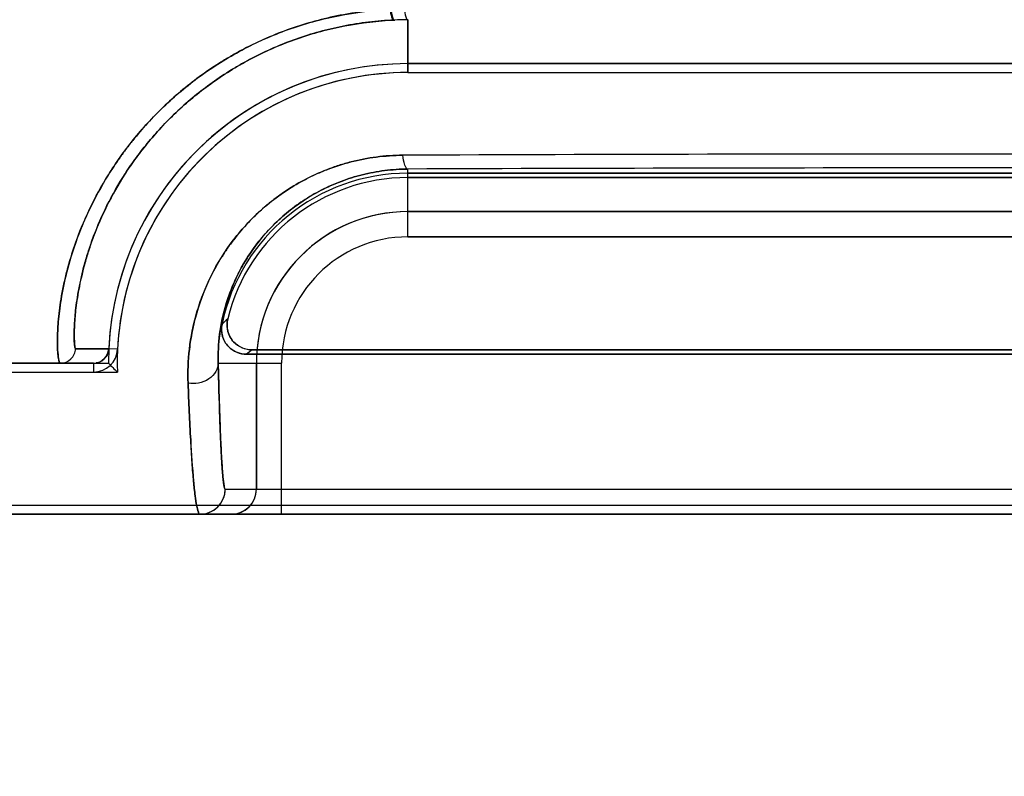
# Model space of a CAD drawing. Header units: millimetres. Extents: x 0 to 297, y 0 to 210.
# Tile 326 of 455: x 240.056 to 240.213, y 157.194 to 157.314. Entities that reach past the tile are written whole.
import ezdxf

# ---------------------------------------------------------------- set-up
doc = ezdxf.new("R2010")
doc.units = ezdxf.units.MM
doc.header["$LTSCALE"] = 16.335
doc.layers.get('0').update_dxf_attribs({"linetype": 'CONTINUOUS'})
for name, color, linetype in [('AXES_REF', 7, 'CONTINUOUS'), ('INTFCLR_1', 7, 'CONTINUOUS'), ('INTFCLR_72935', 7, 'CONTINUOUS')]:
    doc.layers.add(name, color=color, linetype=linetype)

msp = doc.modelspace()

# ---------------------------------------------------------------- linework, layer by layer
at = {"color": 7, "linetype": 'Continuous'}
for radius in [7.756662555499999, 7.756, 7.706331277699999]:
    msp.add_circle((241.4302422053, 154.539298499), radius, dxfattribs=at)
msp.add_arc((241.4302422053, 154.539298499), 7.68, 278.2771290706, 261.7228709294, dxfattribs=at)
at = {"layer": 'AXES_REF', "color": 9, "linetype": 'Continuous'}
msp.add_circle((241.4302422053, 154.539298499), 4.7428614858, dxfattribs=at)
msp.add_arc((241.4302422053, 154.539298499), 7.075609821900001, 94.4118118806, 85.5881881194, dxfattribs=at)
at = {"layer": 'INTFCLR_1', "color": 9, "linetype": 'Continuous'}
for p, q in [((240.1180185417, 157.3138543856), (240.1180185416, 157.3054612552)), ((240.1180185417, 157.2793563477), (240.1180185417, 157.2901222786)), ((240.3100185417, 157.2833557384), (240.1180185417, 157.2833557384)), ((240.1180185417, 157.2793563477), (240.3100185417, 157.2793563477)), ((240.0652211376, 157.2615828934), (240.0704886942, 157.2615719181)), ((240.0718976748, 157.2615040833), (240.0704886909, 157.2615719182)), ((240.0680909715, 157.2592871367), (239.8767769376, 157.2592871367)), ((240.0680911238, 157.2592871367), (240.068091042, 157.2578765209)), ((240.0878849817, 157.2592871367), (240.0979493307, 157.2592871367)), ((240.0939499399, 157.2592871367), (240.0939499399, 157.2392871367)), ((240.0979493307, 157.2352871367), (240.0979493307, 157.2592871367)), ((240.0889974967, 157.2392871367), (240.3390395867, 157.2392871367)), ((240.5512594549, 157.2352871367), (239.8767775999, 157.2352871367))]:
    msp.add_line(p, q, dxfattribs=at)
at = {"layer": 'INTFCLR_1', "color": 6, "linetype": 'Continuous'}
for p, q in [((240.3100185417, 157.306871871), (240.1180185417, 157.306871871)), ((240.1180185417, 157.3054612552), (240.3100185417, 157.3054612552)), ((240.1180185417, 157.2894612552), (240.3100185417, 157.2894612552)), ((240.3100185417, 157.2887613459), (240.1180185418, 157.2887613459)), ((240.093268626, 157.2613976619), (240.3347684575, 157.2613976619)), ((240.3356460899, 157.2606977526), (240.0923909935, 157.2606977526)), ((239.8680185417, 157.2578765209), (240.0680910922, 157.2578765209)), ((240.5512601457, 157.2366977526), (239.8767769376, 157.2366977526))]:
    msp.add_line(p, q, dxfattribs=at)
at = {"layer": 'INTFCLR_1', "color": 9, "linetype": 'Continuous'}
for centre, radius, start, end in [((240.1182569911, 157.2597462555), 0.0541086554, 90.25249193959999, 92.5811112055), ((240.2139230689, 133.9588947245), 23.3336201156, 89.76206584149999, 90.2374664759), ((240.2140188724, 133.4044680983), 23.885847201, 89.7697217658, 90.23027982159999), ((240.1180185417, 157.2592871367), 0.0240686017, 90.0000000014, 179.9999999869), ((240.1180185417, 157.2592871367), 0.0200692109, 90.00000024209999, 180.0000000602), ((240.1409909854, 157.2091256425), 0.0770365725, 132.044052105, 132.9598198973), ((240.1340352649, 157.2093792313), 0.06608960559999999, 128.0856592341, 129.058852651), ((240.0849977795, 157.2392868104), 0.003999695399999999, 270.0033176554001, 0.0046751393), ((240.0899501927, 157.2392868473), 0.003999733, 270.0051061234, 0.004146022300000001)]:
    msp.add_arc(centre, radius, start, end, dxfattribs=at)
at = {"layer": 'INTFCLR_1', "color": 6, "linetype": 'Continuous'}
for centre, radius, start, end in [((240.1180185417, 157.2592871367), 0.04758473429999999, 90.00000002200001, 177.2479490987), ((240.1180185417, 157.2592871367), 0.04617411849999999, 89.999999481, 177.2480125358), ((240.1180185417, 157.2592871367), 0.0301741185, 89.9999992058, 168.111084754), ((240.1180185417, 157.2592871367), 0.0294742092, 89.9999997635, 166.1647639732), ((240.0680912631, 157.2616873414), 0.0038108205, 269.9974376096, 357.2436625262)]:
    msp.add_arc(centre, radius, start, end, dxfattribs=at)
at = {"layer": 'INTFCLR_1', "color": 7, "linetype": 'Continuous'}
msp.add_arc((240.0680912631, 157.2616873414), 0.0024002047, 269.9966749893, 357.2436468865, dxfattribs=at)
at = {"layer": 'INTFCLR_1', "color": 9, "linetype": 'Continuous'}
for points, knots in [([(240.1151760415, 157.3154835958), (240.113757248, 157.3154181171), (240.1116352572, 157.315238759), (240.108833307, 157.3148381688), (240.1047469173, 157.3140939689), (240.0988283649, 157.3124338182), (240.0932523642, 157.3099451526), (240.0897604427, 157.307991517), (240.0875191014, 157.3066326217), (240.0838393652, 157.3041268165), (240.0791045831, 157.3001423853), (240.0754137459, 157.2961058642), (240.0732435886, 157.2933178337), (240.0719129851, 157.2914937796), (240.0698398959, 157.2883692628), (240.0674063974, 157.2839156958), (240.0655523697, 157.2794463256), (240.0644423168, 157.276051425), (240.0636095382, 157.2730408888), (240.0630226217, 157.2702148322), (240.0626483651, 157.2676041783), (240.0624259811, 157.2654554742), (240.0623146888, 157.2632920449), (240.0623591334, 157.2611215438), (240.0625055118, 157.2600746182), (240.0626645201, 157.2592871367), (240.0628237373, 157.2592871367)], [0, 0, 0, 0, 0.0498480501, 0.0746446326, 0.09932014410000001, 0.1956048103, 0.2895161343, 0.3128153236, 0.3360210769, 0.3814885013, 0.4689474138, 0.5525263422, 0.5728803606, 0.5929367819, 0.6317548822, 0.7044136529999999, 0.7706595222, 0.8012581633, 0.8297252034, 0.8802655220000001, 0.9023730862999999, 0.9223537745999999, 0.9557945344, 0.9798442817, 0.9944119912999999, 1, 1, 1, 1]), ([(240.1151760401, 157.3154835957), (240.1152256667, 157.3150725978), (240.1153170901, 157.3145563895), (240.115619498, 157.3138053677), (240.1158202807, 157.3138000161)], [0, 0, 0, 0, 0.6733216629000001, 1, 1, 1, 1]), ([(240.115820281, 157.3138000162), (240.1144687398, 157.313739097), (240.1124473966, 157.313571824), (240.1097776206, 157.3131989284), (240.1058857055, 157.3125068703), (240.1002494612, 157.3109652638), (240.094929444, 157.3086500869), (240.09159441, 157.3068333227), (240.0894566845, 157.3055698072), (240.0859474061, 157.303242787), (240.0814248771, 157.2995428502), (240.0778862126, 157.2957880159), (240.0758017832, 157.2931944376), (240.0745235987, 157.2915002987), (240.0725313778, 157.2885988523), (240.0701803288, 157.2844626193), (240.0683733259, 157.2803073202), (240.0672757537, 157.2771524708), (240.0664463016, 157.2743565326), (240.0658439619, 157.271731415), (240.0654403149, 157.2693066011), (240.0651797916, 157.2673094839), (240.0650340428, 157.2653142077), (240.064948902, 157.2632682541), (240.0650979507, 157.2623612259), (240.0650859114, 157.2615857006), (240.0652211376, 157.2615828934)], [0, 0, 0, 0, 0.0504225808, 0.0754994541, 0.100449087, 0.1977281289, 0.2924371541, 0.3158999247, 0.3392541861, 0.3849657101, 0.4727202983, 0.5563615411, 0.5766962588, 0.596720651, 0.6354432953, 0.7078009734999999, 0.7736481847, 0.8040118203, 0.8322479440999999, 0.8823220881, 0.9041996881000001, 0.923963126, 0.9570058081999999, 0.9807056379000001, 0.9949590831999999, 1, 1, 1, 1]), ([(240.1172154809, 157.2923142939), (240.1158142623, 157.2923100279), (240.1130444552, 157.2921230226), (240.1096528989, 157.2914729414), (240.1070418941, 157.2907173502), (240.1045295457, 157.2898280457), (240.1015500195, 157.2884656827), (240.0987800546, 157.2867943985), (240.0967236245, 157.2853050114), (240.0938911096, 157.283004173), (240.091396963, 157.2803662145), (240.0893102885, 157.2775022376), (240.0880733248, 157.2756137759), (240.086235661, 157.2723146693), (240.0848796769, 157.2688379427), (240.084080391, 157.2658434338), (240.0836516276, 157.2639237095), (240.0831414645, 157.2606872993), (240.0830296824, 157.2578989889), (240.083099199, 157.2560877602)], [0, 0, 0, 0, 0.0757692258, 0.1496577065, 0.1862599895, 0.2226686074, 0.2936962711, 0.3629877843, 0.3972200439, 0.4309238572, 0.5602857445, 0.5916954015, 0.62252298, 0.6822974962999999, 0.7956630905, 0.8229815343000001, 0.8498788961, 0.9019883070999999, 1, 1, 1, 1]), ([(240.1180185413, 157.2901222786), (240.1177628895, 157.2901414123), (240.1173894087, 157.291103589), (240.1172790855, 157.2917789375), (240.1172154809, 157.2923142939)], [0, 0, 0, 0, 0.3222760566, 1, 1, 1, 1]), ([(240.1180185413, 157.2901222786), (240.11678844, 157.290116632), (240.1143576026, 157.2899580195), (240.1113794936, 157.2894008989), (240.1090845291, 157.2887576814), (240.1068784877, 157.2879982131), (240.1042612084, 157.286837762), (240.1018239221, 157.2854117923), (240.1000133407, 157.2841410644), (240.0975245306, 157.2821857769), (240.0953245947, 157.2799401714), (240.0934778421, 157.2774951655), (240.0923843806, 157.2758886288), (240.0907581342, 157.2730861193), (240.0893859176, 157.269732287), (240.0885095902, 157.2663696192), (240.0879629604, 157.2631969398), (240.0878425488, 157.2608264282), (240.0878849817, 157.2592871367)], [0, 0, 0, 0, 0.07689477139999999, 0.1518427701, 0.1889385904, 0.2258057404, 0.2976145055, 0.3674955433, 0.4019461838, 0.4358174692, 0.5653164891, 0.5966343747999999, 0.6273397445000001, 0.6867383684, 0.798930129, 0.8524131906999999, 0.9037419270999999, 1, 1, 1, 1]), ([(240.0628237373, 157.2592871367), (240.0634198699, 157.2592871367), (240.0646591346, 157.2597701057), (240.0651952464, 157.2609872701), (240.0652211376, 157.2615828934)], [0, 0, 0, 0, 0.4999776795, 1, 1, 1, 1]), ([(240.0878849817, 157.2592871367), (240.0878793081, 157.2588310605), (240.0875921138, 157.257820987), (240.0864287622, 157.2566474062), (240.0848145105, 157.2560220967), (240.0836451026, 157.2560031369), (240.083099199, 157.2560877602)], [0, 0, 0, 0, 0.2126093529, 0.4664273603, 0.7424962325, 1, 1, 1, 1]), ([(240.0889974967, 157.2392871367), (240.0889276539, 157.2392877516), (240.0888480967, 157.2396223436), (240.088750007, 157.2400764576), (240.0886484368, 157.2410104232), (240.0885590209, 157.2420433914), (240.0884791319, 157.2432014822), (240.0883788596, 157.2448837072), (240.0882596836, 157.2473699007), (240.0880679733, 157.2523522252), (240.087955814, 157.2563918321), (240.0878849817, 157.2592871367)], [0, 0, 0, 0, 0.0104404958, 0.0374340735, 0.08179416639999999, 0.1438139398, 0.1951920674, 0.254608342, 0.395985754, 0.5670808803, 1, 1, 1, 1]), ([(240.083099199, 157.2560877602), (240.0832143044, 157.2530758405), (240.0834381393, 157.247899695), (240.0838275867, 157.2419168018), (240.0841713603, 157.2384698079), (240.0844256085, 157.2367584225), (240.0846208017, 157.2358681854), (240.0848572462, 157.2352871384), (240.0849980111, 157.2352871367)], [0, 0, 0, 0, 0.4308371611, 0.7420585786, 0.8526088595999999, 0.9315344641, 0.9798791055, 1, 1, 1, 1])]:
    msp.add_open_spline(points, degree=3, knots=knots, dxfattribs=at)
at = {"layer": 'INTFCLR_1', "color": 6, "linetype": 'Continuous'}
for points, knots in [([(240.0893994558, 157.2663353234), (240.0892432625, 157.2657011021), (240.089250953, 157.2643365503), (240.090407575, 157.2621787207), (240.092204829, 157.2613976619), (240.093268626, 157.2613976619)], [0, 0, 0, 0, 0.2761837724, 0.5501894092, 1, 1, 1, 1]), ([(240.0923909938, 157.2606977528), (240.0917506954, 157.2606977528), (240.0904495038, 157.2610197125), (240.0886456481, 157.2626052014), (240.0882770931, 157.2644841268), (240.0884916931, 157.2655034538)], [0, 0, 0, 0, 0.2757367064, 0.5514165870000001, 1, 1, 1, 1])]:
    msp.add_open_spline(points, degree=3, knots=knots, dxfattribs=at)
at = {"layer": 'INTFCLR_1', "color": 7, "linetype": 'Continuous'}
for points in [[(240.0704886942, 157.2615719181), (240.0704671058, 157.2611228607), (240.0703733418, 157.26060747), (240.0700479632, 157.2602972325)], [(240.069747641, 157.2599502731), (240.0694099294, 157.2596282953), (240.0689635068, 157.2593216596), (240.0684969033, 157.2593216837)]]:
    msp.add_open_spline(points, degree=3, dxfattribs=at)
at = {"layer": 'INTFCLR_72935', "color": 9, "linetype": 'Continuous'}
for p, q in [((240.1180185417, 157.3054612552), (240.1180185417, 157.3138543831)), ((240.1180185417, 157.2793563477), (240.1180185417, 157.2901222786)), ((240.1180185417, 157.2833557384), (240.3100185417, 157.2833557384)), ((240.3100185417, 157.2793563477), (240.1180185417, 157.2793563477)), ((240.0704886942, 157.2615719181), (240.0652211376, 157.2615828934)), ((239.8767769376, 157.2592871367), (240.0680910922, 157.2592871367)), ((240.0878849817, 157.2592871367), (240.0979493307, 157.2592871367)), ((240.0939499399, 157.2392871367), (240.0939499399, 157.2592871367)), ((240.0979493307, 157.2352871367), (240.0979493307, 157.2592871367)), ((240.0889974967, 157.2392871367), (240.3390395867, 157.2392871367)), ((239.8767776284, 157.2352871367), (240.5512594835, 157.2352871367))]:
    msp.add_line(p, q, dxfattribs=at)
at = {"layer": 'INTFCLR_72935', "color": 6, "linetype": 'Continuous'}
for p, q in [((240.1180185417, 157.306871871), (240.3100185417, 157.306871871)), ((240.1180185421, 157.3054612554), (240.3100185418, 157.3054612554)), ((240.3100185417, 157.2894612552), (240.1180185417, 157.2894612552)), ((240.1180185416, 157.2887613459), (240.3100185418, 157.2887613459)), ((240.3347684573, 157.2613976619), (240.0932686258, 157.2613976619)), ((240.0923909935, 157.2606977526), (240.3356460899, 157.2606977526)), ((240.0680910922, 157.2592871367), (240.0704338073, 157.2592871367)), ((239.868018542, 157.2578765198), (240.0718659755, 157.2578765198)), ((240.5512601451, 157.2366977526), (239.8767769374, 157.2366977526))]:
    msp.add_line(p, q, dxfattribs=at)
at = {"layer": 'INTFCLR_72935', "color": 9, "linetype": 'Continuous'}
for centre, radius, start, end in [((240.1182569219, 157.2597468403), 0.0541080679, 90.25242611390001, 92.4544057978), ((240.2140181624, 133.9385426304), 23.3539731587, 89.76250457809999, 90.23749355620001), ((240.2140182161, 133.4049472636), 23.8853680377, 89.76971557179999, 90.2302828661), ((240.1180185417, 157.2592871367), 0.0240686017, 90.0000000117, 180.0000000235), ((240.1180185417, 157.2592871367), 0.0200692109, 90.00000024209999, 180.0000000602), ((240.1409910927, 157.2091255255), 0.0770367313, 132.044053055, 132.9598189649), ((240.1340352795, 157.2093792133), 0.0660896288, 128.0856596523, 129.0588527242), ((240.0849977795, 157.2392868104), 0.003999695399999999, 270.0046755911, 0.004674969), ((240.0899502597, 157.2392867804), 0.0039996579, 270.0041462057, 0.0051049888)]:
    msp.add_arc(centre, radius, start, end, dxfattribs=at)
at = {"layer": 'INTFCLR_72935', "color": 6, "linetype": 'Continuous'}
for centre, radius, start, end in [((240.1180185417, 157.2592871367), 0.04758473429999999, 90.0000000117, 180), ((240.1180185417, 157.2592871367), 0.04617411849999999, 89.999999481, 181.7506555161), ((240.1180185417, 157.2592871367), 0.0301741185, 89.9999992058, 168.111084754), ((240.1180185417, 157.2592871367), 0.0294742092, 90.0000001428, 166.1647639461), ((240.1634833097, 157.3523259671), 0.1315843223, 224.9967141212, 225.8720284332)]:
    msp.add_arc(centre, radius, start, end, dxfattribs=at)
at = {"layer": 'INTFCLR_72935', "color": 9, "linetype": 'Continuous'}
for points, knots in [([(240.0628237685, 157.2592871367), (240.0627242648, 157.2592871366), (240.0625618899, 157.2597020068), (240.0624575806, 157.2603328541), (240.0623484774, 157.2615361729), (240.062323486, 157.2633899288), (240.0624574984, 157.266096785), (240.0629088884, 157.2696740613), (240.0636175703, 157.2730742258), (240.0644537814, 157.2760930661), (240.065570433, 157.2794918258), (240.0674311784, 157.283970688), (240.0696083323, 157.2879421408), (240.0713349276, 157.2906236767), (240.0726144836, 157.2924864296), (240.0750875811, 157.295755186), (240.0783289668, 157.299287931), (240.0819858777, 157.3025679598), (240.0860292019, 157.3057294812), (240.0916211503, 157.3092306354), (240.0977440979, 157.3119405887), (240.1029373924, 157.3135865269), (240.1083413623, 157.3148667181), (240.1125078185, 157.3153670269), (240.1153014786, 157.315489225)], [0, 0, 0, 0, 0.0034869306, 0.0118333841, 0.0253762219, 0.0441743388, 0.0775366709, 0.1198666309, 0.1705629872, 0.1990433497, 0.2296143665, 0.2958838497, 0.3686913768, 0.3879524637, 0.407639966, 0.447871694, 0.5315196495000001, 0.5751101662, 0.6199147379, 0.7112577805, 0.8055128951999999, 0.8536839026, 0.9020075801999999, 1, 1, 1, 1]), ([(240.1153014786, 157.315489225), (240.1153501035, 157.3150784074), (240.1154403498, 157.3145629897), (240.1157393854, 157.313811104), (240.1159397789, 157.3138052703)], [0, 0, 0, 0, 0.673574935, 1, 1, 1, 1]), ([(240.1174875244, 157.3154910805), (240.1175202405, 157.3150953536), (240.1175905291, 157.3146063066), (240.1178303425, 157.3138679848), (240.1180185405, 157.3138543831)], [0, 0, 0, 0, 0.6778765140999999, 1, 1, 1, 1]), ([(240.0652211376, 157.2615828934), (240.0651407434, 157.2615845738), (240.0650942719, 157.2620081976), (240.0650099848, 157.2625408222), (240.0649922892, 157.2636807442), (240.0650259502, 157.2653895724), (240.0652307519, 157.2679096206), (240.0657278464, 157.2712295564), (240.0664541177, 157.2743876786), (240.0672881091, 157.2771908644), (240.0683900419, 157.2803498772), (240.0702051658, 157.2845134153), (240.0723071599, 157.2882009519), (240.0739677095, 157.2906907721), (240.0751982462, 157.2924222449), (240.0775747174, 157.2954630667), (240.0806792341, 157.2987459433), (240.084173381, 157.3017925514), (240.0880384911, 157.3047330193), (240.093378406, 157.3079884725), (240.0992129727, 157.3105053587), (240.1041604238, 157.3120350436), (240.1093110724, 157.3132258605), (240.1132788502, 157.3136912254), (240.1159397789, 157.3138052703)], [0, 0, 0, 0, 0.0029924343, 0.0110810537, 0.0243872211, 0.0429190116, 0.0758852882, 0.1177681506, 0.1679995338, 0.1962484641, 0.2265857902, 0.2924594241, 0.3649699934, 0.3841735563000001, 0.4038239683, 0.4440062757, 0.5277223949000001, 0.5714339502, 0.6164229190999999, 0.7083279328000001, 0.803390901, 0.8520432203, 0.900885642, 1, 1, 1, 1]), ([(240.0830993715, 157.2560871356), (240.0830308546, 157.2578927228), (240.0831774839, 157.2616574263), (240.0841237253, 157.2663705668), (240.0852443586, 157.2697036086), (240.0860499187, 157.2716580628), (240.0874584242, 157.2746749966), (240.0895741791, 157.2780794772), (240.0921940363, 157.2811647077), (240.0938904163, 157.2828744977), (240.0966698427, 157.28539375), (240.0998427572, 157.2875607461), (240.1032961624, 157.2892650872), (240.1057491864, 157.290302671), (240.1089648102, 157.2913377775), (240.1123187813, 157.2919864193), (240.1150880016, 157.2922612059), (240.1165024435, 157.2923120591), (240.1172151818, 157.2923150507)], [0, 0, 0, 0, 0.09771697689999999, 0.2028447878, 0.2587426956, 0.2876622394, 0.3171244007, 0.4387872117, 0.5027710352, 0.5357149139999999, 0.5689686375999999, 0.7056256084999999, 0.7412787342, 0.7772014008, 0.8495812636, 0.9235207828, 0.9614545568, 1, 1, 1, 1]), ([(240.1180185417, 157.2901222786), (240.1177628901, 157.2901414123), (240.1173893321, 157.2911039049), (240.117278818, 157.2917794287), (240.1172151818, 157.2923150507)], [0, 0, 0, 0, 0.3221674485, 1, 1, 1, 1]), ([(240.0878849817, 157.2592871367), (240.0878426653, 157.2608214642), (240.0880042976, 157.2640246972), (240.0888684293, 157.2680288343), (240.0898705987, 157.2708597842), (240.0905878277, 157.2725212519), (240.0918422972, 157.2750938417), (240.0937175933, 157.2779934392), (240.0960242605, 157.2806150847), (240.0975180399, 157.2820703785), (240.0999718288, 157.2842217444), (240.1027634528, 157.2860667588), (240.1057935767, 157.2875174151), (240.107950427, 157.288402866), (240.1107760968, 157.2892861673), (240.113720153, 157.2898400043), (240.1161510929, 157.2900754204), (240.1173927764, 157.290119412), (240.1180185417, 157.2901222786)], [0, 0, 0, 0, 0.0959594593, 0.1995928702, 0.2548412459, 0.2834842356, 0.3126854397, 0.4337578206, 0.4977028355, 0.5307025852, 0.5640660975, 0.7017044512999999, 0.7377296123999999, 0.7740631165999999, 0.8473851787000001, 0.9223847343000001, 0.9608780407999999, 1, 1, 1, 1]), ([(240.0628237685, 157.2592871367), (240.0634198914, 157.2592871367), (240.0646591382, 157.2597701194), (240.0651952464, 157.2609872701), (240.0652211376, 157.2615828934)], [0, 0, 0, 0, 0.4999736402, 1, 1, 1, 1]), ([(240.0878849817, 157.2592871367), (240.0878793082, 157.2588310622), (240.0875921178, 157.257820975), (240.0864287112, 157.2566474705), (240.0848146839, 157.2560218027), (240.0836452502, 157.2560025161), (240.0830993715, 157.2560871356)], [0, 0, 0, 0, 0.2126098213, 0.4664298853, 0.7425064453, 1, 1, 1, 1]), ([(240.0878849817, 157.2592871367), (240.0879229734, 157.2577347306), (240.0879996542, 157.2548339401), (240.0881106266, 157.2513346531), (240.0882031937, 157.2488369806), (240.0882981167, 157.2465392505), (240.088421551, 157.2440052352), (240.0885884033, 157.2415958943), (240.0887406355, 157.2400897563), (240.0888680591, 157.2395094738), (240.0889460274, 157.2392876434), (240.0889974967, 157.2392871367)], [0, 0, 0, 0, 0.2321035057, 0.4337056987, 0.5233466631, 0.6055791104, 0.7777951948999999, 0.8999966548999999, 0.9734361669, 0.9923066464, 1, 1, 1, 1]), ([(240.0849981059, 157.2352871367), (240.08485748, 157.2352871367), (240.0846218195, 157.2358658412), (240.0844274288, 157.2367499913), (240.0841743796, 157.2384478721), (240.0839992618, 157.2401957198), (240.083849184, 157.241948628), (240.083687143, 157.2441267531), (240.0833962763, 157.2488570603), (240.083213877, 157.2530696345), (240.0830993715, 157.2560871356)], [0, 0, 0, 0, 0.0201013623, 0.0681912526, 0.146409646, 0.2559557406, 0.3227516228, 0.3972450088, 0.5683614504, 1, 1, 1, 1])]:
    msp.add_open_spline(points, degree=3, knots=knots, dxfattribs=at)
at = {"layer": 'INTFCLR_72935', "color": 6, "linetype": 'Continuous'}
for points, knots in [([(240.0932686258, 157.2613976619), (240.0926154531, 157.2613976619), (240.0912923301, 157.2617314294), (240.0894736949, 157.2633705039), (240.0891450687, 157.265302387), (240.0893994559, 157.2663353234)], [0, 0, 0, 0, 0.2761842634, 0.5501881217, 1, 1, 1, 1]), ([(240.0884916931, 157.2655034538), (240.0883597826, 157.2648768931), (240.0884067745, 157.2635372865), (240.0895866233, 157.2614454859), (240.0913493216, 157.2606977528), (240.0923909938, 157.2606977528)], [0, 0, 0, 0, 0.2757356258, 0.5514165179, 1, 1, 1, 1]), ([(240.0680910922, 157.2592871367), (240.0686853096, 157.2592871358), (240.0699209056, 157.2597665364), (240.0704601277, 157.2609777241), (240.0704886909, 157.2615719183)], [0, 0, 0, 0, 0.4997213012, 1, 1, 1, 1])]:
    msp.add_open_spline(points, degree=3, knots=knots, dxfattribs=at)

doc.saveas('drawing.dxf')
